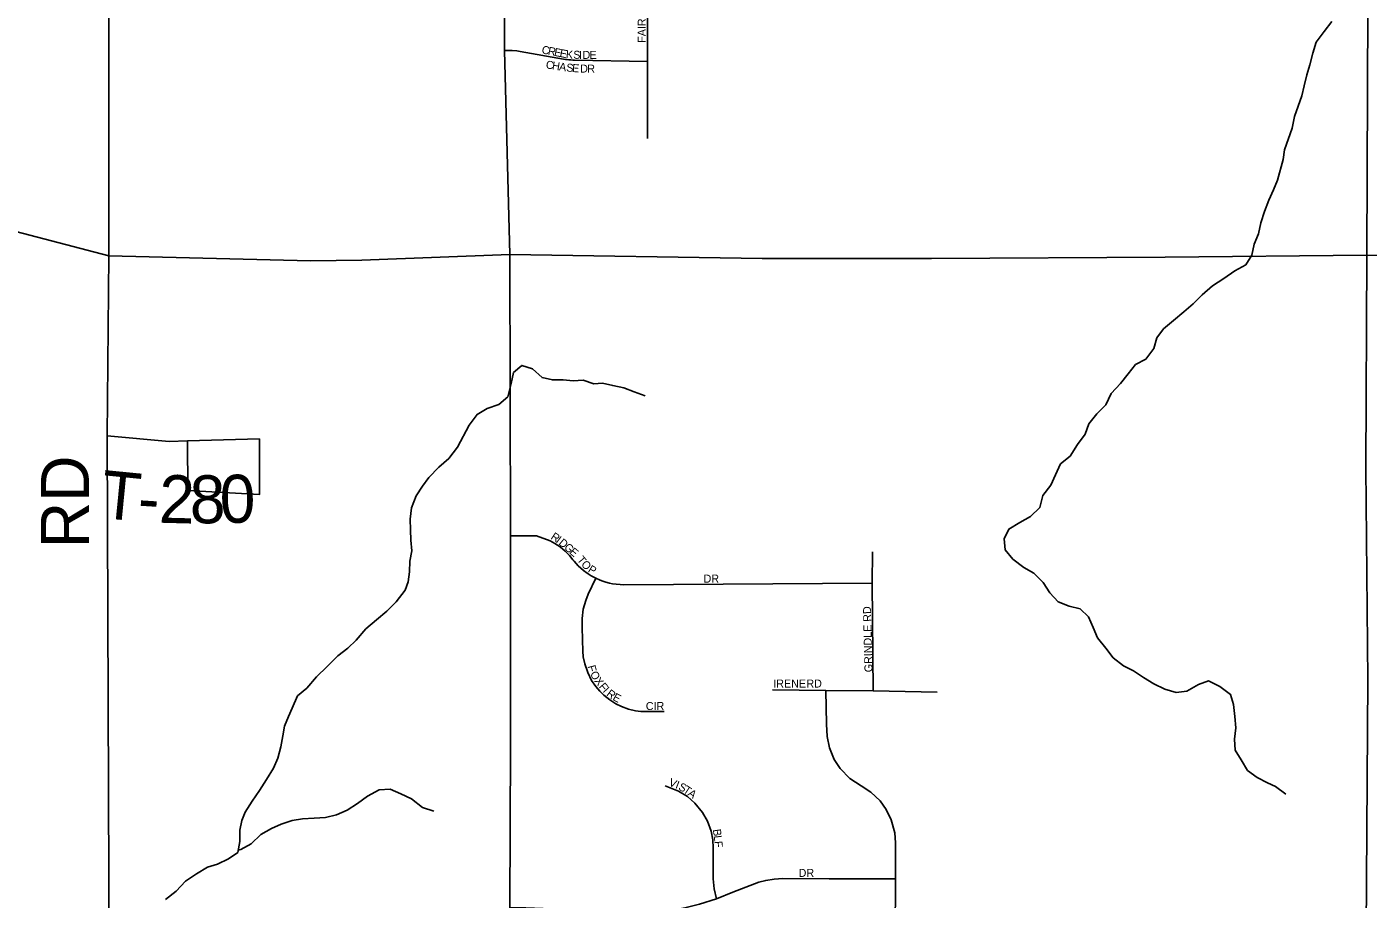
# Model space of a CAD drawing. Extents: x 1985906 to 2277390, y 930619 to 1324581.
# Drawn here: x 2165122 to 2173502, y 1119183 to 1124636 of the extents above; entities that cross this region are included whole.
import ezdxf

# ---------------------------------------------------------------- set-up
doc = ezdxf.new("R2010")
doc.units = 0
for name, color, linetype in [('GM_X_County_Road', 7, 'Continuous'), ('GM_X_County_Road_Text', 7, 'Continuous'), ('GM_X_Minor_River', 7, 'Continuous'), ('GM_X_Township', 7, 'Continuous'), ('GM_X_Township_Road', 7, 'Continuous'), ('GM_X_Township_Road_Text', 7, 'Continuous'), ('GM_X_Township_ROW', 7, 'Continuous'), ('GM_X_Township_Subdivision', 7, 'Continuous'), ('GM_X_Township_Subdivision_Text', 7, 'Continuous')]:
    doc.layers.add(name, color=color, linetype=linetype)

msp = doc.modelspace()

# ---------------------------------------------------------------- linework, layer by layer
at = {"layer": 'GM_X_County_Road'}
for points in [[(2165632.9, 1123203.2), (2165639.1, 1129787.2), (2165683.2, 1129836.7)], [(2160113.4, 1123735.2), (2163395.5, 1123784.8), (2163449.4, 1123778.9), (2163569.4, 1123743), (2165632.9, 1123203.2)], [(2165632.9, 1123203.2), (2166894, 1123172), (2167213.8, 1123176.3), (2168138.9, 1123211.9), (2169716.4, 1123186.9), (2170773.8, 1123188), (2172233, 1123195.5), (2173494.2, 1123208.8), (2175768, 1123201), (2176736.7, 1123204.4), (2177668.7, 1123209.2), (2178461.6, 1123213.3), (2179253.4, 1123218.8)], [(2165645.8, 1116310.5), (2165645.2, 1116532.9), (2165622.7, 1122079.9), (2165632.9, 1123203.2)]]:
    msp.add_lwpolyline(points, dxfattribs=at)
at = {"layer": 'GM_X_Minor_River'}
for points in [[(2173274.5, 1124667.8), (2173226.8, 1124605.5), (2173177.1, 1124539.2), (2173157.4, 1124471.1), (2173137.7, 1124398.9), (2173120, 1124334.8), (2173102.2, 1124266.7), (2173088.5, 1124204.5), (2173064.8, 1124140.4), (2173041.1, 1124074.2), (2173027.4, 1124002.1), (2172979.9, 1123865.8), (2172972.2, 1123805.7), (2172936.7, 1123677.4), (2172911, 1123617.2), (2172881.3, 1123553), (2172855.6, 1123480.8), (2172831.9, 1123410.7), (2172816.2, 1123342.6), (2172790.4, 1123276.4), (2172774.7, 1123208.2), (2172737, 1123148), (2172669.2, 1123109.7), (2172601.4, 1123063.4), (2172529.6, 1123017), (2172465.9, 1122960.7), (2172408.1, 1122904.4), (2172350.4, 1122854.1), (2172286.6, 1122799.8), (2172222.9, 1122747.4), (2172181.1, 1122691.2), (2172163.4, 1122625.1), (2172113.7, 1122558.8), (2172047.8, 1122524.5), (2172002.1, 1122466.2), (2171954.4, 1122406), (2171896.6, 1122343.7), (2171863, 1122273.5), (2171807.2, 1122217.2), (2171757.5, 1122154.9), (2171733.8, 1122088.8), (2171686.1, 1122024.5), (2171640.4, 1121952.2), (2171580.6, 1121903.9), (2171548.9, 1121835.7), (2171519.2, 1121771.6), (2171469.5, 1121705.3), (2171451.8, 1121631.1), (2171392, 1121574.8), (2171326.2, 1121536.5), (2171256.4, 1121496.2), (2171228.7, 1121436), (2171235, 1121366), (2171283.2, 1121308.1), (2171351.4, 1121256.4), (2171413.5, 1121220.6), (2171471.7, 1121162.8), (2171514, 1121096.9), (2171566.2, 1121041.1), (2171634.3, 1121013.4), (2171702.3, 1120997.7), (2171754.5, 1120947.8), (2171784.7, 1120881.9), (2171811, 1120816), (2171863.2, 1120752.1), (2171909.5, 1120692.3), (2171973.7, 1120640.5), (2172035.8, 1120610.8), (2172097.9, 1120569), (2172164, 1120529.2), (2172232.1, 1120495.5), (2172302.2, 1120475.8), (2172370.2, 1120482.1), (2172441.9, 1120524.4), (2172505.8, 1120546.7), (2172575.9, 1120513), (2172642.1, 1120463.2), (2172660.4, 1120399.3), (2172668.7, 1120325.2), (2172675, 1120253.2), (2172667.3, 1120183.1), (2172671.5, 1120115.1), (2172709.8, 1120053.2), (2172748, 1119987.3), (2172808.2, 1119943.5), (2172874.3, 1119909.8), (2172924.4, 1119888)], [(2166756.6, 1120324.2), (2166779.7, 1120376.7), (2166812.3, 1120453.4), (2166871.5, 1120502.6), (2166932.3, 1120571.8), (2166999.1, 1120637.2), (2167064, 1120704.5), (2167127.2, 1120751.8), (2167178.3, 1120802.8), (2167239.1, 1120872.1), (2167306.1, 1120929.4), (2167371.2, 1120982.7), (2167430.2, 1121041.9), (2167484.9, 1121115), (2167503.9, 1121165.5), (2167512.8, 1121229.7), (2167515.5, 1121295.9), (2167526.3, 1121360.2), (2167521.1, 1121426.2), (2167517.9, 1121492.3), (2167516.6, 1121558.4), (2167525.3, 1121628.6), (2167554, 1121703.3), (2167592.9, 1121764.1), (2167633.9, 1121819), (2167694.8, 1121884.2), (2167757.9, 1121937.5), (2167812.6, 1122008.6), (2167886.2, 1122146.2), (2167935, 1122213.3), (2167998.4, 1122250.5), (2168070, 1122275.9), (2168127.2, 1122323), (2168147.7, 1122405.6), (2168162.4, 1122473.9), (2168213.7, 1122519), (2168280.1, 1122498.2), (2168341.3, 1122443.2), (2168405.6, 1122428.4), (2168473.7, 1122429.7), (2168535.9, 1122422.8), (2168597.9, 1122428), (2168664.4, 1122403.2), (2168718.4, 1122408.2), (2168782.8, 1122393.3), (2168851.2, 1122378.6), (2168915.7, 1122353.8), (2168984.3, 1122329)], [(2165987, 1119180), (2166054.1, 1119233.3), (2166113, 1119296.5), (2166182.2, 1119341.9), (2166249.5, 1119383.2), (2166313.3, 1119402.4), (2166380.7, 1119435.7), (2166440.1, 1119474.9), (2166452.8, 1119543.2), (2166451.5, 1119613.3), (2166464.4, 1119673.7), (2166485.4, 1119726.1), (2166530.2, 1119795.1), (2166575, 1119862), (2166619.8, 1119931), (2166662.5, 1120001.9), (2166689.4, 1120064.5), (2166708.1, 1120134.9), (2166720.9, 1120203.3), (2166731.7, 1120263.6), (2166756.6, 1120324.2)], [(2166442.9, 1119489.9), (2166457.8, 1119493.3), (2166523.2, 1119528.5), (2166584.2, 1119587.8), (2166649.6, 1119625), (2166711.1, 1119652.2), (2166778.8, 1119675.5), (2166844.7, 1119684.8), (2166916.7, 1119690.1), (2166988.7, 1119693.5), (2167056.5, 1119710.8), (2167124.1, 1119740.1), (2167187.4, 1119781.3), (2167250.6, 1119826.5), (2167322, 1119865.9), (2167392, 1119871.2), (2167458.6, 1119842.4), (2167525.3, 1119809.6), (2167594.4, 1119756.8), (2167664.9, 1119732.1)], [(2172924.4, 1119888), (2172988.6, 1119840.2)]]:
    msp.add_lwpolyline(points, dxfattribs=at)
at = {"layer": 'GM_X_Township'}
for points in [[(2165639.1, 1129787.2), (2165632.9, 1123203.2), (2165622.7, 1122079.9), (2165645.2, 1116532.9), (2165645.9, 1116289.6), (2160985.5, 1116257.4), (2157437.7, 1116248.6), (2152712, 1116228.7), (2150100.2, 1116209.9), (2147928.6, 1116188.5), (2146952.5, 1116173.5), (2143818.5, 1116154.3), (2139793.5, 1116176.5), (2139773.1, 1121339.9), (2139793.2, 1125847.3)], [(2192559.7, 1126775.7), (2192552.2, 1123393.2), (2192551.5, 1123337.2), (2192556.7, 1120002.2), (2192568.4, 1119398.8), (2192561.7, 1116842), (2192562.2, 1116521.2), (2190954.5, 1116506.1), (2185162.6, 1116451.9), (2181245.1, 1116415.3), (2179282, 1116396.9), (2173437.9, 1116342.2), (2168114, 1116292.4), (2165645.9, 1116289.6), (2165645.2, 1116532.9), (2165622.7, 1122079.9), (2165632.9, 1123203.2), (2165639.1, 1129787.2)]]:
    msp.add_lwpolyline(points, dxfattribs=at)
at = {"layer": 'GM_X_Township_Road'}
for points in [[(2168138.9, 1123211.9), (2168105.8, 1124487.9), (2168096.2, 1126794.5), (2168091.1, 1127999.8)], [(2173494.2, 1123208.8), (2173501.7, 1125278.6), (2173501.7, 1125285.8)], [(2168064.4, 1115847.3), (2168074.1, 1115881.8), (2168064, 1115985.9), (2168065.8, 1116136), (2168087.7, 1116232.1), (2168114, 1116292.4), (2168148.3, 1116367.6), (2168148.3, 1116606.2), (2168137.3, 1116760.4), (2168137.3, 1118328.1), (2168140.3, 1119128.8), (2168144.2, 1120142.6), (2168144.2, 1121453.2), (2168138.9, 1123211.9)], [(2173466.4, 1116380.4), (2173470.5, 1116385.9), (2173472.4, 1116477.9), (2173500.6, 1120554.7), (2173487.4, 1121879.7), (2173494.2, 1123208.8)], [(2165622.7, 1122079.9), (2166011.5, 1122044.1), (2166125.2, 1122047.4), (2166575.2, 1122060.7)]]:
    msp.add_lwpolyline(points, dxfattribs=at)
at = {"layer": 'GM_X_Township_ROW'}
msp.add_lwpolyline([(2166575.2, 1122060.7), (2166575.5, 1121712.4), (2166127.7, 1121737.9), (2166125.2, 1122047.4)], dxfattribs=at)
at = {"layer": 'GM_X_Township_Subdivision'}
for points in [[(2168999, 1123937.7), (2168999, 1124419.7), (2168999, 1125128.6), (2168999, 1125419.7)], [(2168105.8, 1124487.9), (2168135.8, 1124487.4), (2168154.8, 1124487), (2168183, 1124484.5), (2168203.5, 1124481.5), (2168475.3, 1124433.6), (2168486.2, 1124431.8), (2168498.1, 1124430.3), (2168508, 1124429.3), (2168521, 1124428.3), (2168533.6, 1124427.8), (2168543, 1124427.6), (2168999, 1124419.7)], [(2168144.2, 1121453.2), (2168306, 1121453.2), (2168390.8, 1121423.3), (2168420.7, 1121406.9), (2168453.1, 1121385.1), (2168485.1, 1121358.4), (2168511.7, 1121331.4), (2168533.7, 1121304.6), (2168541.1, 1121295.3), (2168553.1, 1121281.3), (2168566.4, 1121267.3), (2168583.2, 1121251.3), (2168600.1, 1121237), (2168623.2, 1121219.8), (2168647.2, 1121204.5), (2168676.6, 1121188.8), (2168703.7, 1121176.8), (2168720.9, 1121170.4), (2168739.6, 1121164.5), (2168761.3, 1121158.7), (2168780.1, 1121154.8), (2168804.2, 1121151.2), (2168828.7, 1121149), (2168852, 1121148.3), (2170403, 1121157.7)], [(2170410.2, 1120485.6), (2170403, 1121157.7), (2170405, 1121353.3)], [(2169103.8, 1120355.4), (2168958.9, 1120356), (2168924.4, 1120360.6), (2168881.1, 1120370.8), (2168837.4, 1120386.5), (2168801.9, 1120403.8), (2168763.2, 1120428), (2168726.6, 1120457.3), (2168701.3, 1120482.2), (2168675.8, 1120512.6), (2168650.2, 1120550.8), (2168625.8, 1120599), (2168607.4, 1120653.5), (2168598.5, 1120697), (2168594.9, 1120733.7), (2168593.5, 1120803.5), (2168592, 1120882.1), (2168591, 1120937.1), (2168598.3, 1120995.9), (2168613.3, 1121050.5), (2168629.4, 1121089.5), (2168676.6, 1121188.8)], [(2169780, 1120492.1), (2170113.4, 1120487.7), (2170410.2, 1120485.6), (2170810.2, 1120477.2)], [(2170548, 1118958.8), (2170548.5, 1119310.4), (2170548.8, 1119536.1), (2170544.1, 1119597.7), (2170522.6, 1119679.2), (2170491, 1119743.8), (2170452.6, 1119796.8), (2170394.2, 1119852.6), (2170333.8, 1119891.3), (2170263.8, 1119937.8), (2170202.9, 1120000.6), (2170166.6, 1120056.5), (2170136.1, 1120129.8), (2170121.5, 1120200.2), (2170118.9, 1120277), (2170113.4, 1120487.7)], [(2169431.2, 1119184.1), (2169415.7, 1119246.7), (2169410.5, 1119311), (2169410.5, 1119378.9), (2169410.5, 1119503.4), (2169407.2, 1119554.4), (2169396.4, 1119608.6), (2169373.5, 1119671.2), (2169343.3, 1119725.2), (2169296, 1119783.5), (2169248.5, 1119824.9), (2169194, 1119858.8), (2169109.5, 1119890.9)], [(2168140.3, 1119128.8), (2168240.4, 1119129), (2168348.5, 1119125.1), (2168459.7, 1119109.1), (2168555.4, 1119095.2), (2168666.1, 1119084.9), (2168757.2, 1119081.9), (2168908.6, 1119083.8), (2169020.5, 1119093.3), (2169128.8, 1119108.5), (2169232.5, 1119128.8), (2169323.5, 1119151.4), (2169431.2, 1119184.1), (2169532.2, 1119227.5), (2169614.7, 1119258.2), (2169695, 1119288.3), (2169738.1, 1119299.8), (2169790.9, 1119308.4), (2169845.9, 1119311.4), (2170133.7, 1119311), (2170548.5, 1119310.4)]]:
    msp.add_lwpolyline(points, dxfattribs=at)

# ---------------------------------------------------------------- texts
at = {"layer": 'GM_X_County_Road_Text'}
msp.add_text('RD', height=300, rotation=90, dxfattribs=at).set_placement((2165509.7, 1121376.5))
at = {"layer": 'GM_X_Township_Road_Text'}
for s, rotation, p in [('T', 354.39815, (2165574.5, 1121567)), ('2', 358.5423, (2165944.4, 1121536)), ('8', 0.58778, (2166140.8, 1121531.2)), ('0', 1.3308, (2166329.8, 1121533.1)), ('-', 356.44696, (2165809.4, 1121544.1))]:
    msp.add_text(s, height=300, rotation=rotation, dxfattribs=at).set_placement(p)
at = {"layer": 'GM_X_Township_Subdivision_Text'}
for s, rotation, p in [('FAIRHAVEN OVAL', 90, (2168988.6, 1124535.7)), ('C', 348.90441, (2168335.5, 1124470.1)), ('R', 348.90441, (2168374.4, 1124462.5)), ('E', 348.89366, (2168413.2, 1124454.9)), ('E', 348.89187, (2168447.8, 1124448.1)), ('K', 354.65371, (2168487.7, 1124440.6)), ('S', 358.47501, (2168535.2, 1124436.3)), ('I', 359.59032, (2168571.4, 1124435.3)), ('D', 359.99285, (2168593.8, 1124435.1)), ('E', 359.99563, (2168637.8, 1124435.1)), ('C', 351.2483, (2168361.6, 1124376.4)), ('H', 351.27338, (2168400.8, 1124370.4)), ('A', 351.89746, (2168444.8, 1124363.6)), ('S', 354.07004, (2168490.4, 1124357.1)), ('E', 355.74911, (2168527.1, 1124353.4)), ('D', 358.88932, (2168578.4, 1124350)), ('R', 359.92285, (2168623.3, 1124349.2)), ('R', 326.56587, (2168391.1, 1121437.5)), ('I', 323.15633, (2168423.5, 1121416.1)), ('D', 319.99853, (2168440.6, 1121403.4)), ('G', 319.76621, (2168474.2, 1121375.1)), ('E', 319.75723, (2168507.8, 1121346.7)), ('T', 308.90303, (2168556.6, 1121303.2)), ('O', 313.51824, (2168581.6, 1121272.5)), ('P', 329.11328, (2168623.5, 1121231.3)), ('DR', 0.00001, (2169350, 1121161.5)), ('GRINDLE RD', 91.3632, (2170405.4, 1120601.9)), ('F', 284.41398, (2168624.5, 1120639)), ('O', 299.14185, (2168638.5, 1120591.9)), ('X', 307.71444, (2168664.4, 1120546.6)), ('F', 310.51749, (2168693, 1120509.7)), ('IRENE', 0.00001, (2169785.6, 1120505.8)), ('RD', 0.00001, (2169992.4, 1120505.8)), ('I', 312.24795, (2168717, 1120481.8)), ('R', 322.89387, (2168739.2, 1120458.6)), ('E', 331.56413, (2168777.8, 1120430.3)), ('CIR', 0.00001, (2168989.2, 1120365.2)), ('V', 338.49487, (2169128.7, 1119893.8)), ('I', 338.50317, (2169169.7, 1119877.7)), ('S', 331.7122, (2169188.7, 1119870.3)), ('T', 326.55239, (2169218.7, 1119854.2)), ('A', 323.96942, (2169247.6, 1119835.1)), ('B', 278.06486, (2169407.7, 1119617.9)), ('L', 276.7625, (2169413.2, 1119579)), ('F', 275.08808, (2169417.3, 1119544.4)), ('DR', 0.00001, (2169944, 1119322.3))]:
    msp.add_text(s, height=50, rotation=rotation, dxfattribs=at).set_placement(p)

doc.saveas('drawing.dxf')
